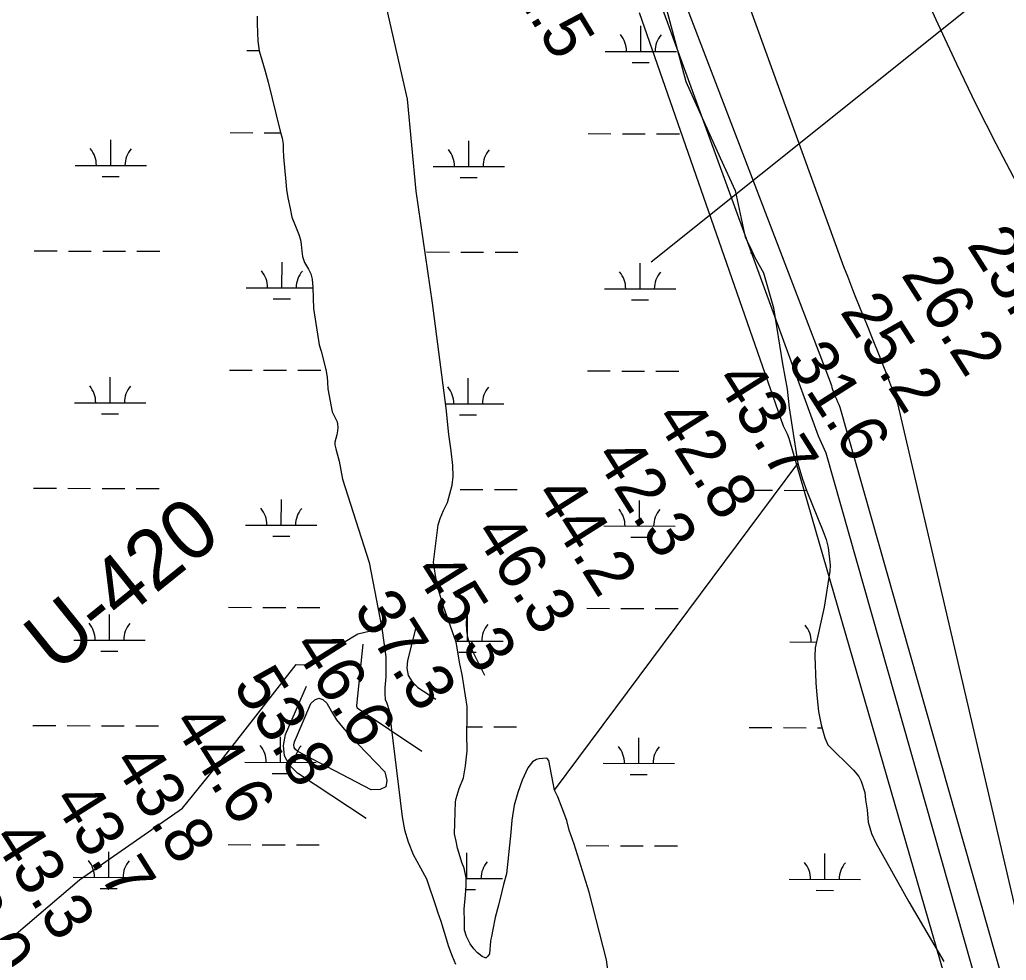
# Model space of a CAD drawing. Extents: x 3161615 to 3199515, y 867541 to 892976.
# Drawn here: x 3178692 to 3180075, y 882454 to 883772 of the extents above; entities that cross this region are included whole.
import ezdxf

# ---------------------------------------------------------------- set-up
doc = ezdxf.new("R2010")
doc.units = 0
for name, color, linetype in [('V-RIVR-RANG', 7, 'Continuous'), ('V-RIVR-RANG-IDEN', 7, 'Continuous'), ('V-SITE-VEGE', 7, 'Continuous'), ('V-TOPO-MAJR', 7, 'Continuous'), ('V-TOPO-MINR', 7, 'Continuous'), ('V-TOPO-SHOR', 7, 'Continuous'), ('V-WETL-SWMP', 7, 'Continuous')]:
    doc.layers.add(name, color=color, linetype=linetype)

msp = doc.modelspace()

# ---------------------------------------------------------------- linework, layer by layer
at = {"layer": 'V-RIVR-RANG'}
msp.add_line((3179577.1, 883433.2), (3181234.3, 884758.5), dxfattribs=at)
at = {"layer": 'V-SITE-VEGE'}
for points in [[(3179340.4, 882459.1), (3179333.7, 882464.6), (3179328.6, 882470), (3179323.4, 882477.2), (3179318.2, 882487.1), (3179315.5, 882496.2), (3179315.5, 882507.9), (3179315.2, 882525.5), (3179316.9, 882545.5), (3179317.6, 882558.5), (3179317.6, 882569.5), (3179314.8, 882582.9), (3179311.9, 882591.1), (3179309.6, 882599), (3179305.7, 882611), (3179303.8, 882620.7), (3179301.4, 882631.1), (3179303, 882676), (3179303.8, 882680.5), (3179308, 882694.7), (3179314, 882709.7), (3179317.1, 882726.4), (3179319.3, 882747.5), (3179318.9, 882771.5), (3179319.1, 882793.6), (3179319, 882809.9), (3179312.2, 882854.7), (3179309, 882869.7), (3179303.8, 882900.1), (3179286, 882949.8), (3179277.7, 882978), (3179274.8, 882993.5), (3179271.9, 883012.2), (3179278.4, 883064.5), (3179281.3, 883073.3), (3179286.1, 883084.5), (3179291.5, 883095.5), (3179298.1, 883119.9), (3179299.5, 883132.3), (3179299.1, 883147.3), (3179296.6, 883168.2), (3179293.3, 883191.2), (3179289.6, 883228.1), (3179270.4, 883375), (3179247.5, 883532.3), (3179235.7, 883661), (3179200.5, 883815.2)], [(3179591, 883815.1), (3179625.6, 883685.9), (3179673.8, 883578.6), (3179695, 883533), (3179708.7, 883467.6), (3179716.1, 883452.6), (3179722.3, 883439.1), (3179734.5, 883417.5), (3179748.5, 883368.7), (3179761.1, 883290.2), (3179767.9, 883254.3), (3179770.6, 883228.4), (3179782.6, 883150.3), (3179789.3, 883128.6), (3179795.5, 883111.4), (3179818.3, 883055.1), (3179822.3, 883043.8), (3179825, 883032.6), (3179827.9, 883007.7), (3179827.7, 882999.5), (3179819.8, 882949), (3179806.9, 882892.1), (3179806.5, 882880.1), (3179807.8, 882842.8), (3179809.3, 882825.5), (3179811.7, 882802.9), (3179815.5, 882784), (3179820.4, 882766), (3179824.6, 882756), (3179860.6, 882720.4), (3179868.3, 882711.7), (3179871.5, 882705.2), (3179876.5, 882689.2), (3179877.5, 882679), (3179879.7, 882664.8), (3179881.4, 882647.7), (3179885.8, 882631.7), (3179891.8, 882618.7), (3179938.1, 882535.7), (3179987.5, 882452.2)], [(3179024.9, 883777.3), (3179025, 883766.5), (3179025.7, 883742.4), (3179027.9, 883728.8), (3179031.6, 883716.4), (3179036.2, 883700.3), (3179040.1, 883685), (3179057, 883616), (3179059.7, 883606.6), (3179061.1, 883598.2), (3179061.4, 883590.4), (3179062, 883580), (3179065.1, 883545), (3179066.1, 883534.4), (3179067.8, 883522.7), (3179070.9, 883508), (3179073.3, 883495.6), (3179078.7, 883482.8), (3179083.2, 883471.5), (3179085.4, 883464), (3179086.5, 883457.5), (3179087.3, 883447.8), (3179088.3, 883440.7), (3179091.1, 883432.3), (3179096.8, 883422.9), (3179100.2, 883416.4), (3179101.8, 883408.7), (3179102.8, 883397.1), (3179103.9, 883367.7), (3179111.9, 883316.8), (3179114.7, 883307.7), (3179121, 883282.1), (3179122.9, 883271.4), (3179123.4, 883264.4), (3179124, 883254.9), (3179130.1, 883222.8), (3179136.9, 883208.8), (3179137.4, 883205.4), (3179138, 883201), (3179137.5, 883196.3), (3179136.7, 883190.5), (3179133.9, 883180.3), (3179133.7, 883176.7), (3179135, 883171), (3179136.8, 883163.8), (3179139.9, 883153.5), (3179144.5, 883128.2), (3179181.8, 883011.4), (3179199.4, 882919.6), (3179205.4, 882879.2), (3179205.4, 882869.2), (3179205.2, 882860.7), (3179205.3, 882851.3), (3179203.7, 882835.7), (3179203.6, 882827.7), (3179204.5, 882819.5), (3179206.6, 882814.4), (3179209.8, 882804), (3179228.1, 882655.2), (3179231.6, 882637), (3179236.5, 882620.2), (3179243.6, 882602), (3179253.8, 882583.5), (3179262, 882568.1), (3179275.8, 882527.8), (3179277.7, 882521.7), (3179282.3, 882508.8), (3179287.1, 882493.5), (3179293.1, 882473.1), (3179298.1, 882459.9), (3179302.7, 882448.5)], [(3179532.5, 882319.1), (3179514.5, 882454.6), (3179490, 882549.2), (3179469, 882616.5), (3179462.3, 882636.3), (3179458.7, 882649.8), (3179452.3, 882667), (3179446.1, 882683), (3179441.8, 882692.6), (3179433.8, 882733.9), (3179430.8, 882737.2), (3179419.5, 882736.5), (3179416.2, 882735.2), (3179410.8, 882732), (3179404.3, 882723.8), (3179396.1, 882706.6), (3179390, 882689.1), (3179385.3, 882671.6), (3179382, 882650.4), (3179380.5, 882632.9), (3179374.2, 882575), (3179370.3, 882560.1), (3179367.2, 882548.4), (3179363.1, 882531.2), (3179358.4, 882514.1), (3179355.2, 882497.1), (3179353.1, 882487.2), (3179352.3, 882483.4), (3179351.7, 882480.8), (3179350.3, 882463.2), (3179348.4, 882459.6), (3179345.9, 882457.3), (3179344.4, 882457.2), (3179340.4, 882459.1)]]:
    msp.add_lwpolyline(points, dxfattribs=at)
at = {"layer": 'V-TOPO-MAJR'}
msp.add_lwpolyline([(3179578.5, 883827.3), (3179811.1, 883189.1), (3179821.7, 883165.5), (3180090.4, 882219)], dxfattribs=at)
at = {"layer": 'V-TOPO-MINR'}
for points in [[(3180089.6, 883543.1), (3180060.8, 883598.3), (3180032.8, 883653.8), (3180005.7, 883709.9), (3179979.2, 883766.2), (3179880.1, 883982.1)], [(3179599.8, 883860.6), (3179828.1, 883264.9), (3179828.9, 883262.2), (3179829.7, 883259.6), (3179830.4, 883256.9), (3179831.2, 883254.2), (3179832.1, 883251.6), (3179833, 883249), (3179834.1, 883246.4), (3179835.1, 883244.1), (3179836.8, 883240.4), (3179838.4, 883236.7), (3179840, 883233), (3179841.6, 883229.2), (3180113.9, 882270)], [(3179690.8, 883857.9), (3179846.8, 883426.7), (3179852.1, 883413), (3179860.9, 883390.7), (3179869.8, 883368.4), (3179878.7, 883346.2), (3179887.8, 883323.9), (3179896.7, 883301.7), (3179905.5, 883279.4), (3179913.9, 883256.9), (3179922.2, 883234.4), (3180142.2, 882289.8)], [(3179560.1, 883782.6), (3179762.2, 883203.1), (3179764.9, 883197.4), (3179767.5, 883191.7), (3179770.2, 883186), (3180039.6, 882254.3)], [(3179343.8, 882853.3), (3179326.6, 882887.5), (3179322.8, 882897), (3179320, 882906.6), (3179318.7, 882916.5), (3179318.5, 882926.7), (3179319.6, 882947.7)], [(3179248.2, 882924.4), (3179235.4, 882874.4), (3179234.8, 882863.2), (3179236.7, 882853), (3179242.2, 882844.2), (3179250.2, 882836.3), (3179275.2, 882819.9)], [(3179173.2, 882897), (3179164, 882811.1), (3179164.1, 882810), (3179165, 882808), (3179255.5, 882747.2)], [(3179177.5, 882652.8), (3179081.2, 882716.1), (3179070.1, 882727.6), (3179063.1, 882740.4), (3179062, 882754.9), (3179064.8, 882770.6), (3179093.8, 882838.2)], [(3179205.2, 882697.3), (3179197.2, 882693.4), (3179184.8, 882692.7), (3179081.9, 882746.5), (3179078.8, 882749.2), (3179076.8, 882752.4), (3179076.4, 882756.1), (3179077, 882760.2), (3179100.1, 882814), (3179105.6, 882819.2), (3179111.2, 882821.5), (3179116.9, 882819.4), (3179122.6, 882814.5), (3179129.1, 882802.6), (3179136.2, 882791.2), (3179144.4, 882780.6), (3179153.3, 882770.5), (3179203.9, 882718.2), (3179206.7, 882706.1), (3179205.2, 882697.3)]]:
    msp.add_lwpolyline(points, dxfattribs=at)
at = {"layer": 'V-TOPO-SHOR'}
msp.add_line((3179441.8, 882692.6), (3179782.6, 883150.3), dxfattribs=at)
for points in [[(3179340.4, 882459.1), (3179333.7, 882464.6), (3179328.6, 882470), (3179323.4, 882477.2), (3179318.2, 882487.1), (3179315.5, 882496.2), (3179315.5, 882507.9), (3179315.2, 882525.5), (3179316.9, 882545.5), (3179317.6, 882558.5), (3179317.6, 882569.5), (3179314.8, 882582.9), (3179311.9, 882591.1), (3179309.6, 882599), (3179305.7, 882611), (3179303.8, 882620.7), (3179301.4, 882631.1), (3179303, 882676), (3179303.8, 882680.5), (3179308, 882694.7), (3179314, 882709.7), (3179317.1, 882726.4), (3179319.3, 882747.5), (3179318.9, 882771.5), (3179319.1, 882793.6), (3179319, 882809.9), (3179312.2, 882854.7), (3179309, 882869.7), (3179303.8, 882900.1), (3179286, 882949.8), (3179277.7, 882978), (3179274.8, 882993.5), (3179271.9, 883012.2), (3179278.4, 883064.5), (3179281.3, 883073.3), (3179286.1, 883084.5), (3179291.5, 883095.5), (3179298.1, 883119.9), (3179299.5, 883132.3), (3179299.1, 883147.3), (3179296.6, 883168.2), (3179293.3, 883191.2), (3179289.6, 883228.1), (3179270.4, 883375), (3179247.5, 883532.3), (3179235.7, 883661), (3179200.5, 883815.2)], [(3179024.9, 883777.3), (3179025, 883766.5), (3179025.7, 883742.4), (3179027.9, 883728.8), (3179031.6, 883716.4), (3179036.2, 883700.3), (3179040.1, 883685), (3179057, 883616), (3179059.7, 883606.6), (3179061.1, 883598.2), (3179061.4, 883590.4), (3179062, 883580), (3179065.1, 883545), (3179066.1, 883534.4), (3179067.8, 883522.7), (3179070.9, 883508), (3179073.3, 883495.6), (3179078.7, 883482.8), (3179083.2, 883471.5), (3179085.4, 883464), (3179086.5, 883457.5), (3179087.3, 883447.8), (3179088.3, 883440.7), (3179091.1, 883432.3), (3179096.8, 883422.9), (3179100.2, 883416.4), (3179101.8, 883408.7), (3179102.8, 883397.1), (3179103.9, 883367.7), (3179111.9, 883316.8), (3179114.7, 883307.7), (3179121, 883282.1), (3179122.9, 883271.4), (3179123.4, 883264.4), (3179124, 883254.9), (3179130.1, 883222.8), (3179136.9, 883208.8), (3179137.4, 883205.4), (3179138, 883201), (3179137.5, 883196.3), (3179136.7, 883190.5), (3179133.9, 883180.3), (3179133.7, 883176.7), (3179135, 883171), (3179136.8, 883163.8), (3179139.9, 883153.5), (3179144.5, 883128.2), (3179181.8, 883011.4), (3179199.4, 882919.6), (3179205.4, 882879.2), (3179205.4, 882869.2), (3179205.2, 882860.7), (3179205.3, 882851.3), (3179203.7, 882835.7), (3179203.6, 882827.7), (3179204.5, 882819.5), (3179206.6, 882814.4), (3179209.8, 882804), (3179228.1, 882655.2), (3179231.6, 882637), (3179236.5, 882620.2), (3179243.6, 882602), (3179253.8, 882583.5), (3179262, 882568.1), (3179275.8, 882527.8), (3179277.7, 882521.7), (3179282.3, 882508.8), (3179287.1, 882493.5), (3179293.1, 882473.1), (3179298.1, 882459.9), (3179302.7, 882448.5)], [(3177935.9, 881170.6), (3178095.6, 881573.8), (3178182.6, 881760.9), (3178269.5, 881919.2), (3178342, 882048.8), (3178356.5, 882092), (3178443.2, 882178.2), (3178515.5, 882250.1), (3178573.4, 882336.4), (3178674.7, 882480.3), (3178775.8, 882566.5), (3178920.3, 882667), (3178978.1, 882738.9), (3179079.4, 882868.4), (3179093.8, 882868.3), (3179166, 882911.4), (3179199.4, 882919.6)], [(3179532.5, 882319.1), (3179514.5, 882454.6), (3179490, 882549.2), (3179469, 882616.5), (3179462.3, 882636.3), (3179458.7, 882649.8), (3179452.3, 882667), (3179446.1, 882683), (3179441.8, 882692.6), (3179433.8, 882733.9), (3179430.8, 882737.2), (3179419.5, 882736.5), (3179416.2, 882735.2), (3179410.8, 882732), (3179404.3, 882723.8), (3179396.1, 882706.6), (3179390, 882689.1), (3179385.3, 882671.6), (3179382, 882650.4), (3179380.5, 882632.9), (3179374.2, 882575), (3179370.3, 882560.1), (3179367.2, 882548.4), (3179363.1, 882531.2), (3179358.4, 882514.1), (3179355.2, 882497.1), (3179353.1, 882487.2), (3179352.3, 882483.4), (3179351.7, 882480.8), (3179350.3, 882463.2), (3179348.4, 882459.6), (3179345.9, 882457.3), (3179344.4, 882457.2), (3179340.4, 882459.1)]]:
    msp.add_lwpolyline(points, dxfattribs=at)
at = {"layer": 'V-WETL-SWMP'}
for p, q in [((3179562.4, 883728), (3179562.5, 883764)), ((3179010.5, 883729.5), (3179027.8, 883729.4)), ((3179512.4, 883728.1), (3179612.4, 883727.8)), ((3179550.4, 883712.6), (3179574.4, 883712.5)), ((3178986.8, 883614.1), (3179018.8, 883614)), ((3179034.8, 883614), (3179057.6, 883613.9)), ((3179488.7, 883612.7), (3179520.7, 883612.6)), ((3179536.7, 883612.6), (3179568.7, 883612.5)), ((3178819.6, 883568.2), (3178819.7, 883604.2)), ((3179321.5, 883566.8), (3179321.6, 883602.8)), ((3179584.7, 883612.5), (3179616.7, 883612.4)), ((3178769.6, 883568.3), (3178869.6, 883568)), ((3179271.5, 883566.9), (3179371.5, 883566.6)), ((3178807.5, 883552.8), (3178831.5, 883552.7)), ((3179309.4, 883551.4), (3179333.4, 883551.3)), ((3178712.4, 883448.4), (3178744.4, 883448.3)), ((3178760.4, 883448.2), (3178792.4, 883448.2)), ((3178808.4, 883448.1), (3178840.4, 883448)), ((3178856.4, 883448), (3178888.4, 883447.9)), ((3179262.3, 883446.9), (3179294.3, 883446.8)), ((3179310.3, 883446.7), (3179342.3, 883446.6)), ((3179358.3, 883446.6), (3179390.3, 883446.5)), ((3179716.2, 883445.6), (3179719.3, 883445.6)), ((3179059.6, 883396.7), (3179059.7, 883432.7)), ((3179561.5, 883395.3), (3179561.6, 883431.3)), ((3179009.6, 883396.8), (3179102.8, 883396.6)), ((3179511.5, 883395.4), (3179611.5, 883395.2)), ((3179047.5, 883381.3), (3179071.5, 883381.2)), ((3179549.4, 883379.9), (3179573.4, 883379.8)), ((3178985.9, 883281.4), (3179017.9, 883281.4)), ((3179033.9, 883281.3), (3179065.9, 883281.2)), ((3179081.9, 883281.2), (3179113.9, 883281.1)), ((3178818.7, 883235.5), (3178818.8, 883271.5)), ((3179320.6, 883234.1), (3179320.7, 883270.1)), ((3179487.8, 883280.1), (3179519.8, 883280)), ((3179535.8, 883279.9), (3179567.8, 883279.8)), ((3179583.8, 883279.8), (3179615.8, 883279.7)), ((3178768.7, 883235.6), (3178868.7, 883235.3)), ((3179288.8, 883234.2), (3179370.6, 883234)), ((3178806.6, 883220.1), (3178830.6, 883220)), ((3179308.5, 883218.7), (3179332.5, 883218.6)), ((3178711.5, 883115.7), (3178743.5, 883115.6)), ((3178759.5, 883115.6), (3178791.5, 883115.5)), ((3178807.5, 883115.4), (3178839.5, 883115.4)), ((3178855.5, 883115.3), (3178887.5, 883115.2)), ((3179309.4, 883114.1), (3179341.4, 883114)), ((3179357.4, 883113.9), (3179389.4, 883113.8)), ((3179715.3, 883112.9), (3179747.3, 883112.8)), ((3179763.3, 883112.8), (3179795, 883112.7)), ((3179058.7, 883064), (3179058.8, 883100)), ((3179560.6, 883062.6), (3179560.7, 883098.6)), ((3179008.7, 883064.1), (3179108.7, 883063.9)), ((3179510.6, 883062.8), (3179610.6, 883062.5)), ((3179046.6, 883048.6), (3179070.6, 883048.5)), ((3179548.5, 883047.2), (3179572.5, 883047.2)), ((3178817.7, 882902.8), (3178817.8, 882938.8)), ((3178984.9, 882948.8), (3179016.9, 882948.7)), ((3179032.9, 882948.6), (3179064.9, 882948.6)), ((3179080.9, 882948.5), (3179112.9, 882948.4)), ((3179319.7, 882901.4), (3179319.8, 882937.4)), ((3179486.8, 882947.4), (3179518.8, 882947.3)), ((3179534.8, 882947.3), (3179566.8, 882947.2)), ((3179582.8, 882947.1), (3179614.8, 882947)), ((3178767.7, 882902.9), (3178867.7, 882902.7)), ((3179303.3, 882901.5), (3179369.7, 882901.3)), ((3179771.6, 882900.2), (3179808.7, 882900.1)), ((3178805.7, 882887.4), (3178829.7, 882887.3)), ((3179307.6, 882886), (3179331.6, 882886)), ((3178710.6, 882783), (3178742.6, 882782.9)), ((3178758.6, 882782.9), (3178790.6, 882782.8)), ((3178806.6, 882782.8), (3178838.6, 882782.7)), ((3178854.6, 882782.6), (3178886.6, 882782.5)), ((3179212.5, 882781.6), (3179212.6, 882781.6)), ((3179319, 882781.4), (3179340.5, 882781.3)), ((3179356.5, 882781.2), (3179388.5, 882781.2)), ((3179714.4, 882780.3), (3179746.4, 882780.2)), ((3179762.4, 882780.1), (3179794.4, 882780)), ((3179810.4, 882780), (3179816.6, 882780)), ((3179057.7, 882731.3), (3179057.8, 882767.3)), ((3179559.7, 882729.9), (3179559.8, 882765.9)), ((3179007.7, 882731.5), (3179107.7, 882731.2)), ((3179509.7, 882730.1), (3179609.7, 882729.8)), ((3179045.7, 882715.9), (3179069.7, 882715.9)), ((3179547.6, 882714.5), (3179571.6, 882714.5)), ((3178816.8, 882570.1), (3178816.9, 882606.1)), ((3178984, 882616.1), (3179016, 882616)), ((3179032, 882616), (3179064, 882615.9)), ((3179080, 882615.8), (3179112, 882615.7)), ((3179318.7, 882568.7), (3179318.8, 882604.7)), ((3179485.9, 882614.7), (3179517.9, 882614.6)), ((3179533.9, 882614.6), (3179565.9, 882614.5)), ((3179581.9, 882614.4), (3179613.9, 882614.4)), ((3179820.6, 882567.4), (3179820.7, 882603.4)), ((3178766.8, 882570.3), (3178866.8, 882570)), ((3179317.6, 882568.8), (3179368.7, 882568.6)), ((3179770.6, 882567.5), (3179870.6, 882567.2)), ((3178804.8, 882554.7), (3178828.8, 882554.7)), ((3179317.3, 882553.3), (3179330.7, 882553.3)), ((3179808.6, 882552), (3179832.6, 882551.9))]:
    msp.add_line(p, q, dxfattribs=at)
for points in [[(3179340.4, 882459.1), (3179333.7, 882464.6), (3179328.6, 882470), (3179323.4, 882477.2), (3179318.2, 882487.1), (3179315.5, 882496.2), (3179315.5, 882507.9), (3179315.2, 882525.5), (3179316.9, 882545.5), (3179317.6, 882558.5), (3179317.6, 882569.5), (3179314.8, 882582.9), (3179311.9, 882591.1), (3179309.6, 882599), (3179305.7, 882611), (3179303.8, 882620.7), (3179301.4, 882631.1), (3179303, 882676), (3179303.8, 882680.5), (3179308, 882694.7), (3179314, 882709.7), (3179317.1, 882726.4), (3179319.3, 882747.5), (3179318.9, 882771.5), (3179319.1, 882793.6), (3179319, 882809.9), (3179312.2, 882854.7), (3179309, 882869.7), (3179303.8, 882900.1), (3179286, 882949.8), (3179277.7, 882978), (3179274.8, 882993.5), (3179271.9, 883012.2), (3179278.4, 883064.5), (3179281.3, 883073.3), (3179286.1, 883084.5), (3179291.5, 883095.5), (3179298.1, 883119.9), (3179299.5, 883132.3), (3179299.1, 883147.3), (3179296.6, 883168.2), (3179293.3, 883191.2), (3179289.6, 883228.1), (3179270.4, 883375), (3179247.5, 883532.3), (3179235.7, 883661), (3179200.5, 883815.2)], [(3179591, 883815.1), (3179625.6, 883685.9), (3179673.8, 883578.6), (3179695, 883533), (3179708.7, 883467.6), (3179716.1, 883452.6), (3179722.3, 883439.1), (3179734.5, 883417.5), (3179748.5, 883368.7), (3179761.1, 883290.2), (3179767.9, 883254.3), (3179770.6, 883228.4), (3179782.6, 883150.3), (3179789.3, 883128.6), (3179795.5, 883111.4), (3179818.3, 883055.1), (3179822.3, 883043.8), (3179825, 883032.6), (3179827.9, 883007.7), (3179827.7, 882999.5), (3179819.8, 882949), (3179806.9, 882892.1), (3179806.5, 882880.1), (3179807.8, 882842.8), (3179809.3, 882825.5), (3179811.7, 882802.9), (3179815.5, 882784), (3179820.4, 882766), (3179824.6, 882756), (3179860.6, 882720.4), (3179868.3, 882711.7), (3179871.5, 882705.2), (3179876.5, 882689.2), (3179877.5, 882679), (3179879.7, 882664.8), (3179881.4, 882647.7), (3179885.8, 882631.7), (3179891.8, 882618.7), (3179938.1, 882535.7), (3179987.5, 882452.2)], [(3179024.9, 883777.3), (3179025, 883766.5), (3179025.7, 883742.4), (3179027.9, 883728.8), (3179031.6, 883716.4), (3179036.2, 883700.3), (3179040.1, 883685), (3179057, 883616), (3179059.7, 883606.6), (3179061.1, 883598.2), (3179061.4, 883590.4), (3179062, 883580), (3179065.1, 883545), (3179066.1, 883534.4), (3179067.8, 883522.7), (3179070.9, 883508), (3179073.3, 883495.6), (3179078.7, 883482.8), (3179083.2, 883471.5), (3179085.4, 883464), (3179086.5, 883457.5), (3179087.3, 883447.8), (3179088.3, 883440.7), (3179091.1, 883432.3), (3179096.8, 883422.9), (3179100.2, 883416.4), (3179101.8, 883408.7), (3179102.8, 883397.1), (3179103.9, 883367.7), (3179111.9, 883316.8), (3179114.7, 883307.7), (3179121, 883282.1), (3179122.9, 883271.4), (3179123.4, 883264.4), (3179124, 883254.9), (3179130.1, 883222.8), (3179136.9, 883208.8), (3179137.4, 883205.4), (3179138, 883201), (3179137.5, 883196.3), (3179136.7, 883190.5), (3179133.9, 883180.3), (3179133.7, 883176.7), (3179135, 883171), (3179136.8, 883163.8), (3179139.9, 883153.5), (3179144.5, 883128.2), (3179181.8, 883011.4), (3179199.4, 882919.6), (3179205.4, 882879.2), (3179205.4, 882869.2), (3179205.2, 882860.7), (3179205.3, 882851.3), (3179203.7, 882835.7), (3179203.6, 882827.7), (3179204.5, 882819.5), (3179206.6, 882814.4), (3179209.8, 882804), (3179228.1, 882655.2), (3179231.6, 882637), (3179236.5, 882620.2), (3179243.6, 882602), (3179253.8, 882583.5), (3179262, 882568.1), (3179275.8, 882527.8), (3179277.7, 882521.7), (3179282.3, 882508.8), (3179287.1, 882493.5), (3179293.1, 882473.1), (3179298.1, 882459.9), (3179302.7, 882448.5)], [(3179532.5, 882319.1), (3179514.5, 882454.6), (3179490, 882549.2), (3179469, 882616.5), (3179462.3, 882636.3), (3179458.7, 882649.8), (3179452.3, 882667), (3179446.1, 882683), (3179441.8, 882692.6), (3179433.8, 882733.9), (3179430.8, 882737.2), (3179419.5, 882736.5), (3179416.2, 882735.2), (3179410.8, 882732), (3179404.3, 882723.8), (3179396.1, 882706.6), (3179390, 882689.1), (3179385.3, 882671.6), (3179382, 882650.4), (3179380.5, 882632.9), (3179374.2, 882575), (3179370.3, 882560.1), (3179367.2, 882548.4), (3179363.1, 882531.2), (3179358.4, 882514.1), (3179355.2, 882497.1), (3179353.1, 882487.2), (3179352.3, 882483.4), (3179351.7, 882480.8), (3179350.3, 882463.2), (3179348.4, 882459.6), (3179345.9, 882457.3), (3179344.4, 882457.2), (3179340.4, 882459.1)]]:
    msp.add_lwpolyline(points, dxfattribs=at)
for centre, start, end in [((3179507.2, 883728.6), 359.0699, 40.6135), ((3179617.7, 883728.3), 139.0699, 180.6135), ((3178764.3, 883568.8), 359.0699, 40.6135), ((3178874.8, 883568.5), 139.0699, 180.6135), ((3179266.2, 883567.4), 359.0699, 40.6135), ((3179376.7, 883567.1), 139.0699, 180.6135), ((3179004.3, 883397.3), 359.0699, 40.6135), ((3179114.8, 883397), 139.0699, 180.6135), ((3179506.2, 883395.9), 359.0699, 40.6135), ((3179616.7, 883395.6), 139.0699, 180.6135), ((3178763.4, 883236.1), 359.0699, 40.6135), ((3178873.9, 883235.8), 139.0699, 180.6135), ((3179265.3, 883234.7), 359.0699, 40.6135), ((3179375.8, 883234.4), 139.0699, 180.6135), ((3179003.4, 883064.6), 359.0699, 40.6135), ((3179113.9, 883064.3), 139.0699, 180.6135), ((3179505.3, 883063.2), 359.0699, 40.6135), ((3179615.8, 883062.9), 139.0699, 180.6135), ((3178762.5, 882903.4), 359.0699, 40.6135), ((3178873, 882903.1), 139.0699, 180.6135), ((3179374.9, 882901.7), 139.0699, 180.6135), ((3179766.3, 882900.7), 359.0699, 40.6135), ((3179002.5, 882732), 359.0699, 40.6135), ((3179113, 882731.7), 139.0699, 180.6135), ((3179504.4, 882730.6), 359.0699, 40.6135), ((3179614.9, 882730.3), 139.0699, 180.6135), ((3178761.6, 882570.8), 359.0699, 40.6135), ((3178872.1, 882570.5), 139.0699, 180.6135), ((3179374, 882569.1), 139.0699, 180.6135), ((3179765.4, 882568), 359.0699, 40.6135), ((3179875.9, 882567.7), 139.0699, 180.6135)]:
    msp.add_arc(centre, 35.2, start, end, dxfattribs=at)

# ---------------------------------------------------------------- texts
at = {"layer": 'V-RIVR-RANG'}
for s, rotation, p in [('42.5', 301.0383, (3179354.3, 883861.3)), ('25.1', 302.4656, (3180018.6, 883456.6)), ('26.2', 302.4656, (3179926.4, 883415.2)), ('25.2', 302.4656, (3179840.8, 883363.4)), ('31.6', 302.4656, (3179766, 883294.7)), ('43.7', 302.2583, (3179665.3, 883267.5)), ('42.8', 302.2583, (3179580.9, 883213.9)), ('42.3', 302.2583, (3179496.4, 883160.4)), ('44.2', 302.2583, (3179412, 883106.8)), ('46.3', 302.2583, (3179327.5, 883053.2)), ('45.3', 302.2583, (3179243.1, 882999.6)), ('37.3', 302.2583, (3179158.7, 882946)), ('46.6', 302.2583, (3179073.3, 882894)), ('53.8', 302.2583, (3178989.8, 882838.9)), ('44.6', 302.2583, (3178904.4, 882786.9)), ('43.8', 302.2583, (3178820.9, 882731.7)), ('43.7', 302.2583, (3178736.5, 882678.1)), ('43.3', 302.2583, (3178652.1, 882624.6)), ('43.0', 302.2583, (3178566.1, 882573.4))]:
    msp.add_text(s, height=67, rotation=rotation, dxfattribs=at).set_placement(p)
at = {"layer": 'V-RIVR-RANG-IDEN'}
msp.add_text('U-420', height=83, rotation=38.8734, dxfattribs=at).set_placement((3178742.6, 882854.7))

doc.saveas('drawing.dxf')
